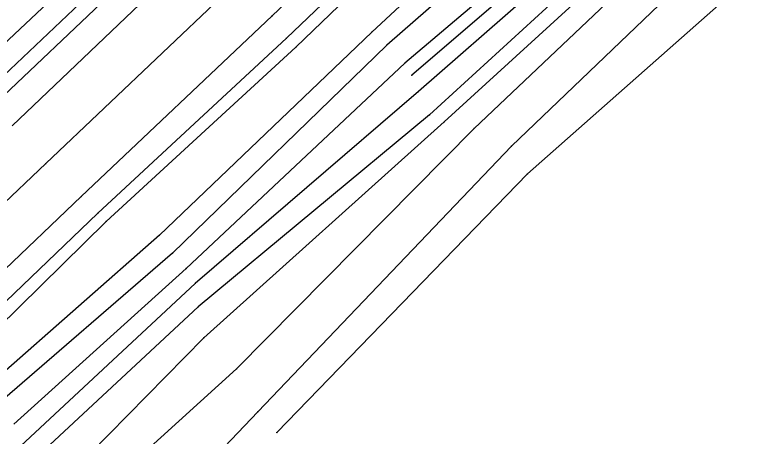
# Model space of a CAD drawing. Extents: x 1419505 to 1434054, y 1956910 to 1968644.
# Drawn here: x 1433354.9 to 1433533.4, y 1967820.7 to 1967921.4 of the extents above; entities that cross this region are included whole.
import ezdxf

# ---------------------------------------------------------------- set-up
doc = ezdxf.new("R2010")
doc.units = 0
for name, color, linetype in [('S_BREAKLINE', 7, 'Continuous'), ('S_DITCHLINE', 7, 'Continuous'), ('S_EDGE_PAVEMENT', 7, 'Continuous'), ('S_GRD_PT_SYM', 7, 'Continuous'), ('S_PAVEMENT_CROWN', 7, 'Continuous'), ('S_RDW_PT_SYM', 7, 'Continuous'), ('S_SHOULDER', 7, 'Continuous')]:
    doc.layers.add(name, color=color, linetype=linetype)

msp = doc.modelspace()

# ---------------------------------------------------------------- linework, layer by layer
at = {"layer": 'S_BREAKLINE'}
for p, q in [((1433494.4306, 1967967.5844), (1433440.1471, 1967917.3051)), ((1433507.4245, 1967956.5057), (1433449.7408, 1967906.9645)), ((1433509.3656, 1967953.8505), (1433451.3629, 1967903.1192)), ((1433511.3487, 1967950.0822), (1433453.989, 1967897.5039)), ((1433388.6688, 1967948.7392), (1433342.1288, 1967904.9293)), ((1433458.1163, 1967948.6232), (1433422.053, 1967913.6679)), ((1433512.6448, 1967946.257), (1433457.4923, 1967895.7987)), ((1433391.915, 1967944.5839), (1433346.3081, 1967901.2751)), ((1433515.587, 1967942.5008), (1433464.6037, 1967894.2596)), ((1433523.1565, 1967937.5774), (1433473.5453, 1967890.0524)), ((1433533.4122, 1967932.9511), (1433477.3885, 1967883.4039)), ((1433440.1471, 1967917.3051), (1433389.4409, 1967868.772)), ((1433422.053, 1967913.6679), (1433376.682, 1967872.0092)), ((1433451.3629, 1967903.1192), (1433397.9524, 1967857.1762)), ((1433453.989, 1967897.5039), (1433398.6895, 1967851.6019)), ((1433457.4923, 1967895.7987), (1433400.0285, 1967844.2444)), ((1433464.6037, 1967894.2596), (1433407.854, 1967836.7729)), ((1433473.5453, 1967890.0524), (1433412.9324, 1967826.5543)), ((1433477.3885, 1967883.4039), (1433417.5147, 1967821.587)), ((1433376.682, 1967872.0092), (1433341.5898, 1967837.497)), ((1433389.4409, 1967868.772), (1433347.3031, 1967831.6846)), ((1433397.9524, 1967857.1762), (1433355.1586, 1967817.2817)), ((1433398.6895, 1967851.6019), (1433357.0568, 1967812.9224)), ((1433400.0285, 1967844.2444), (1433362.4921, 1967806.0769)), ((1433407.854, 1967836.7729), (1433367.8855, 1967800.6476)), ((1433412.9324, 1967826.5543), (1433375.64, 1967787.5248))]:
    msp.add_line(p, q, dxfattribs=at)
at = {"layer": 'S_DITCHLINE'}
for p, q in [((1433500.008, 1967963.2091), (1433443.7474, 1967914.1939)), ((1433505.6114, 1967958.5798), (1433448.0356, 1967909.8426)), ((1433443.7474, 1967914.1939), (1433392.5861, 1967864.4477)), ((1433448.0356, 1967909.8426), (1433395.8103, 1967860.7865)), ((1433392.5861, 1967864.4477), (1433350.4883, 1967828.0614)), ((1433395.8103, 1967860.7865), (1433354.6046, 1967823.5971))]:
    msp.add_line(p, q, dxfattribs=at)
at = {"layer": 'S_EDGE_PAVEMENT'}
for p, q in [((1433452.1559, 1967955.5666), (1433416.3736, 1967921.1714)), ((1433399.6665, 1967938.1975), (1433354.2296, 1967894.8497)), ((1433416.3736, 1967921.1714), (1433370.7557, 1967877.9586)), ((1433370.7557, 1967877.9586), (1433335.4914, 1967844.4224))]:
    msp.add_line(p, q, dxfattribs=at)
at = {"layer": 'S_GRD_PT_SYM'}
for points in [[(1433440.1471, 1967917.3051), (1433440.1471, 1967917.3551), (1433440.1471, 1967917.3051), (1433440.0971, 1967917.3051), (1433440.1471, 1967917.3051), (1433440.1471, 1967917.2551), (1433440.1471, 1967917.3051), (1433440.1971, 1967917.3051)], [(1433422.053, 1967913.6679), (1433422.053, 1967913.7179), (1433422.053, 1967913.6679), (1433422.003, 1967913.6679), (1433422.053, 1967913.6679), (1433422.053, 1967913.6179), (1433422.053, 1967913.6679), (1433422.103, 1967913.6679)], [(1433443.7474, 1967914.1939), (1433443.7474, 1967914.2439), (1433443.7474, 1967914.1939), (1433443.6974, 1967914.1939), (1433443.7474, 1967914.1939), (1433443.7474, 1967914.1439), (1433443.7474, 1967914.1939), (1433443.7974, 1967914.1939)], [(1433448.0356, 1967909.8426), (1433448.0356, 1967909.8926), (1433448.0356, 1967909.8426), (1433447.9856, 1967909.8426), (1433448.0356, 1967909.8426), (1433448.0356, 1967909.7926), (1433448.0356, 1967909.8426), (1433448.0856, 1967909.8426)], [(1433449.7408, 1967906.9645), (1433449.7408, 1967907.0145), (1433449.7408, 1967906.9645), (1433449.6908, 1967906.9645), (1433449.7408, 1967906.9645), (1433449.7408, 1967906.9145), (1433449.7408, 1967906.9645), (1433449.7908, 1967906.9645)], [(1433451.3629, 1967903.1192), (1433451.3629, 1967903.1692), (1433451.3629, 1967903.1192), (1433451.3129, 1967903.1192), (1433451.3629, 1967903.1192), (1433451.3629, 1967903.0692), (1433451.3629, 1967903.1192), (1433451.4129, 1967903.1192)], [(1433453.989, 1967897.5039), (1433453.989, 1967897.5539), (1433453.989, 1967897.5039), (1433453.939, 1967897.5039), (1433453.989, 1967897.5039), (1433453.989, 1967897.4539), (1433453.989, 1967897.5039), (1433454.039, 1967897.5039)], [(1433457.4923, 1967895.7987), (1433457.4923, 1967895.8487), (1433457.4923, 1967895.7987), (1433457.4423, 1967895.7987), (1433457.4923, 1967895.7987), (1433457.4923, 1967895.7487), (1433457.4923, 1967895.7987), (1433457.5423, 1967895.7987)], [(1433464.6037, 1967894.2596), (1433464.6037, 1967894.3096), (1433464.6037, 1967894.2596), (1433464.5537, 1967894.2596), (1433464.6037, 1967894.2596), (1433464.6037, 1967894.2096), (1433464.6037, 1967894.2596), (1433464.6537, 1967894.2596)], [(1433473.5453, 1967890.0524), (1433473.5453, 1967890.1024), (1433473.5453, 1967890.0524), (1433473.4953, 1967890.0524), (1433473.5453, 1967890.0524), (1433473.5453, 1967890.0024), (1433473.5453, 1967890.0524), (1433473.5953, 1967890.0524)], [(1433477.3885, 1967883.4039), (1433477.3885, 1967883.4539), (1433477.3885, 1967883.4039), (1433477.3385, 1967883.4039), (1433477.3885, 1967883.4039), (1433477.3885, 1967883.3539), (1433477.3885, 1967883.4039), (1433477.4385, 1967883.4039)], [(1433376.682, 1967872.0092), (1433376.682, 1967872.0592), (1433376.682, 1967872.0092), (1433376.632, 1967872.0092), (1433376.682, 1967872.0092), (1433376.682, 1967871.9592), (1433376.682, 1967872.0092), (1433376.732, 1967872.0092)], [(1433389.4409, 1967868.772), (1433389.4409, 1967868.822), (1433389.4409, 1967868.772), (1433389.3909, 1967868.772), (1433389.4409, 1967868.772), (1433389.4409, 1967868.722), (1433389.4409, 1967868.772), (1433389.4909, 1967868.772)], [(1433392.5861, 1967864.4477), (1433392.5861, 1967864.4977), (1433392.5861, 1967864.4477), (1433392.5361, 1967864.4477), (1433392.5861, 1967864.4477), (1433392.5861, 1967864.3977), (1433392.5861, 1967864.4477), (1433392.6361, 1967864.4477)], [(1433395.8103, 1967860.7865), (1433395.8103, 1967860.8365), (1433395.8103, 1967860.7865), (1433395.7603, 1967860.7865), (1433395.8103, 1967860.7865), (1433395.8103, 1967860.7365), (1433395.8103, 1967860.7865), (1433395.8603, 1967860.7865)], [(1433397.9524, 1967857.1762), (1433397.9524, 1967857.2262), (1433397.9524, 1967857.1762), (1433397.9024, 1967857.1762), (1433397.9524, 1967857.1762), (1433397.9524, 1967857.1262), (1433397.9524, 1967857.1762), (1433398.0024, 1967857.1762)], [(1433398.6895, 1967851.6019), (1433398.6895, 1967851.6519), (1433398.6895, 1967851.6019), (1433398.6395, 1967851.6019), (1433398.6895, 1967851.6019), (1433398.6895, 1967851.5519), (1433398.6895, 1967851.6019), (1433398.7395, 1967851.6019)], [(1433400.0285, 1967844.2444), (1433400.0285, 1967844.2944), (1433400.0285, 1967844.2444), (1433399.9785, 1967844.2444), (1433400.0285, 1967844.2444), (1433400.0285, 1967844.1944), (1433400.0285, 1967844.2444), (1433400.0785, 1967844.2444)], [(1433407.854, 1967836.7729), (1433407.854, 1967836.8229), (1433407.854, 1967836.7729), (1433407.804, 1967836.7729), (1433407.854, 1967836.7729), (1433407.854, 1967836.7229), (1433407.854, 1967836.7729), (1433407.904, 1967836.7729)], [(1433412.9324, 1967826.5543), (1433412.9324, 1967826.6043), (1433412.9324, 1967826.5543), (1433412.8824, 1967826.5543), (1433412.9324, 1967826.5543), (1433412.9324, 1967826.5043), (1433412.9324, 1967826.5543), (1433412.9824, 1967826.5543)], [(1433417.5147, 1967821.587), (1433417.5147, 1967821.637), (1433417.5147, 1967821.587), (1433417.4647, 1967821.587), (1433417.5147, 1967821.587), (1433417.5147, 1967821.537), (1433417.5147, 1967821.587), (1433417.5647, 1967821.587)]]:
    msp.add_lwpolyline(points, dxfattribs=at)
at = {"layer": 'S_PAVEMENT_CROWN'}
for p, q in [((1433408.6731, 1967929.8999), (1433362.3101, 1967885.9091)), ((1433362.3101, 1967885.9091), (1433328.6849, 1967853.869))]:
    msp.add_line(p, q, dxfattribs=at)
at = {"layer": 'S_RDW_PT_SYM'}
for points in [[(1433416.3736, 1967921.1714), (1433416.3736, 1967921.2214), (1433416.3736, 1967921.1714), (1433416.3236, 1967921.1714), (1433416.3736, 1967921.1714), (1433416.3736, 1967921.1214), (1433416.3736, 1967921.1714), (1433416.4236, 1967921.1714)], [(1433419.8198, 1967915.858), (1433419.8198, 1967915.908), (1433419.8198, 1967915.858), (1433419.7698, 1967915.858), (1433419.8198, 1967915.858), (1433419.8198, 1967915.808), (1433419.8198, 1967915.858), (1433419.8698, 1967915.858)], [(1433362.3101, 1967885.9091), (1433362.3101, 1967885.9591), (1433362.3101, 1967885.9091), (1433362.2601, 1967885.9091), (1433362.3101, 1967885.9091), (1433362.3101, 1967885.8591), (1433362.3101, 1967885.9091), (1433362.3601, 1967885.9091)], [(1433370.7557, 1967877.9586), (1433370.7557, 1967878.0086), (1433370.7557, 1967877.9586), (1433370.7057, 1967877.9586), (1433370.7557, 1967877.9586), (1433370.7557, 1967877.9086), (1433370.7557, 1967877.9586), (1433370.8057, 1967877.9586)], [(1433374.7049, 1967873.9903), (1433374.7049, 1967874.0403), (1433374.7049, 1967873.9903), (1433374.6549, 1967873.9903), (1433374.7049, 1967873.9903), (1433374.7049, 1967873.9403), (1433374.7049, 1967873.9903), (1433374.7549, 1967873.9903)]]:
    msp.add_lwpolyline(points, dxfattribs=at)
at = {"layer": 'S_SHOULDER'}
for p, q in [((1433456.7062, 1967951.3033), (1433419.8198, 1967915.858)), ((1433394.5702, 1967942.3597), (1433348.9792, 1967899.06)), ((1433419.8198, 1967915.858), (1433374.7049, 1967873.9903)), ((1433374.7049, 1967873.9903), (1433339.4096, 1967840.2142))]:
    msp.add_line(p, q, dxfattribs=at)

doc.saveas('drawing.dxf')
